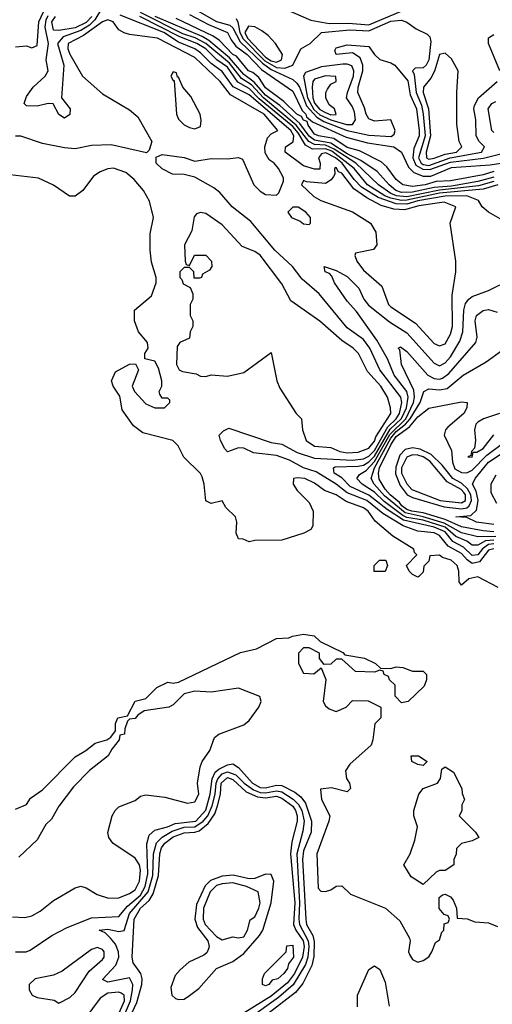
# Model space of a CAD drawing. Header units: inches. Extents: x 2380053 to 2584298, y 380219 to 546618.
# Tile 492 of 656: x 2491146 to 2492884, y 480997 to 484618. Entities that reach past the tile are written whole.
import ezdxf

# ---------------------------------------------------------------- set-up
doc = ezdxf.new("R2010")
doc.units = ezdxf.units.IN
doc.header["$MEASUREMENT"] = 0
doc.layers.add('C4498', color=7, linetype='Continuous')

msp = doc.modelspace()

# ---------------------------------------------------------------- linework, layer by layer
at = {"layer": 'C4498', "color": 2}
for points, elevation in [([(2491825.9, 484785.9), (2492216.3, 484616.3), (2492284.1, 484604.1), (2492354.9, 484605.1), (2492430, 484599.3), (2492578.3, 484661.7)], 14), ([(2491130, 484518), (2491170, 484521), (2491190, 484514.8), (2491210, 484522.8), (2491216.5, 484610), (2491232.9, 484647.1)], 22), ([(2491450, 484663.5), (2491422.3, 484617.7), (2491402.1, 484597.9), (2491370, 484577.7), (2491305.1, 484554.9), (2491284.6, 484530), (2491307.9, 484450), (2491298.8, 484330), (2491330.8, 484290), (2491330, 484268.7), (2491310, 484255.3), (2491290, 484268.7), (2491268.7, 484308.7), (2491250, 484309), (2491210, 484299.5), (2491170, 484300.9), (2491162, 484310), (2491170, 484334.8), (2491195.1, 484370), (2491239.5, 484410), (2491249.7, 484430), (2491243.4, 484470), (2491251.5, 484530), (2491238.7, 484590), (2491242.9, 484617.1), (2491250, 484633)], 18), ([(2491781.6, 484661.6), (2491870, 484611.6), (2491917.9, 484597.9), (2491930, 484587.9), (2491956.7, 484536.7), (2492038.1, 484458.1), (2492070, 484434.7), (2492150, 484397.5), (2492164.3, 484384.3), (2492174.4, 484370), (2492200.9, 484301), (2492238.7, 484258.8), (2492263.7, 484243.7), (2492350, 484210.6), (2492430, 484192.7), (2492511.5, 484188.5), (2492522.9, 484197.1), (2492526, 484210), (2492510, 484249), (2492450, 484245.1), (2492430, 484253.3), (2492419.8, 484270), (2492413.8, 484293.8), (2492389, 484350), (2492389.9, 484370), (2492408.2, 484430), (2492407.9, 484450), (2492398, 484478), (2492370, 484496), (2492309.8, 484489.8), (2492304.8, 484504.8), (2492310, 484513.7), (2492350, 484525.5), (2492430, 484518.8), (2492450.3, 484490), (2492470, 484471.7), (2492510, 484459.3), (2492524.9, 484450), (2492572.8, 484392.8), (2492581.5, 484341.5), (2492604.6, 484290), (2492614.4, 484210), (2492614.4, 484190), (2492595.7, 484144.3), (2492592.1, 484110), (2492603, 484083), (2492627.7, 484067.7), (2492653.8, 484066.2), (2492730, 484093.9), (2492851.9, 484108.1), (2492939.3, 484130)], 6), ([(2492890, 482671.3), (2492870, 482667.4), (2492836.2, 482623.8), (2492810, 482617.3), (2492790.8, 482630.8), (2492770, 482654.5), (2492721.9, 482681.9), (2492690, 482720.8), (2492669.4, 482730.6), (2492610, 482736.8), (2492556, 482756), (2492481.7, 482801.7), (2492422, 482850), (2492350, 482877.7), (2492310, 482909.8), (2492235.5, 482955.5), (2492189.9, 482969.9), (2492138.4, 482998.4), (2492090, 483015.6), (2492005.2, 483025.2), (2491970, 483042), (2491950, 483043.7), (2491910, 483028.7), (2491900.1, 483040.1), (2491883.7, 483070), (2491879, 483090), (2491894.8, 483105.2), (2491915.3, 483115.3), (2492070, 483062.6), (2492110, 483056.5), (2492165.7, 483025.7), (2492230, 483005.2), (2492370, 482998), (2492410, 483003.1), (2492430, 483012.5), (2492450, 483033), (2492500.1, 483119.9), (2492530.8, 483150), (2492542.8, 483170), (2492550.5, 483210.5), (2492547.8, 483230), (2492469.8, 483330), (2492432.9, 483410), (2492410, 483441.3), (2492350, 483484.2), (2492247.3, 483610), (2492184, 483664), (2492149.5, 483710), (2492084.2, 483770), (2491995.1, 483875.1), (2491926.6, 483930), (2491882, 483982), (2491859.3, 483999.3), (2491790, 484039), (2491750, 484049), (2491708, 484050), (2491670, 484069.2), (2491648, 484090), (2491647.3, 484112.7), (2491670, 484122), (2491750.7, 484110.7), (2491790, 484098), (2491850, 484106.8), (2491910, 484106), (2491950, 484111.3), (2491964.7, 484104.7), (2492007.3, 484010), (2492030, 483986.8), (2492050, 483974.8), (2492090, 483972), (2492099, 483981), (2492116.4, 484023.6), (2492116.4, 484036.4), (2492097.2, 484070), (2492081.2, 484090), (2492062.6, 484102.6), (2492048.2, 484128.2), (2492046.6, 484150), (2492056.6, 484183.4), (2492070, 484198.4), (2492095.1, 484210), (2492045.1, 484270), (2491921.4, 484341.4), (2491883.1, 484390), (2491790, 484478.2), (2491652, 484550), (2491550, 484562.9), (2491530, 484569.5), (2491510, 484580.9), (2491489.6, 484609.6), (2491470, 484616.9), (2491450, 484609.7), (2491379.9, 484560.1), (2491323.2, 484530), (2491322, 484510), (2491330, 484490.6), (2491376.3, 484410), (2491450, 484344.9), (2491550, 484286.8), (2491579.9, 484259.9), (2491631, 484170), (2491622, 484138), (2491612, 484128), (2491482.5, 484157.5), (2491410, 484155.1), (2491350, 484142.7), (2491310, 484146), (2491230, 484162.7), (2491150, 484189.2), (2491130, 484189.3)], 22), ([(2491410.6, 484630), (2491390, 484607.6), (2491350, 484587.4), (2491290, 484577.4), (2491270, 484579.7), (2491264.1, 484610), (2491276.8, 484630)], 14), ([(2492930, 483876), (2492869.6, 483910), (2492846, 483930), (2492832.5, 483952.5), (2492789.8, 483969.8), (2492710, 483968.9), (2492610, 483952), (2492570, 483939.4), (2492530, 483940.7), (2492464.1, 483964.1), (2492402.4, 484002.4), (2492375.6, 484030), (2492331, 484090), (2492307.5, 484110), (2492271.7, 484128.3), (2492256, 484124), (2492244, 484110), (2492250.3, 484089.8), (2492250, 484067.6), (2492230, 484067.4), (2492190, 484080.8), (2492122, 484130), (2492122.7, 484150), (2492150.9, 484169.1), (2492154, 484190), (2492143.4, 484210), (2491990, 484341.3), (2491930.4, 484370.4), (2491890, 484427.6), (2491850, 484456.2), (2491810, 484495.4), (2491789.7, 484510), (2491730, 484535.2), (2491676.1, 484570), (2491514.7, 484634.7)], 18), ([(2492904, 484010), (2492850, 483994.4), (2492690, 483979.4), (2492570, 483953.4), (2492550, 483952.6), (2492510, 483961.6), (2492489, 483970), (2492424.8, 484010), (2492375.2, 484070), (2492293.9, 484133.9), (2492270, 484143.2), (2492222, 484142), (2492196.2, 484156.2), (2492170, 484201.6), (2492150, 484224.7), (2492026.7, 484326.7), (2491990, 484365), (2491947.6, 484387.6), (2491910, 484443.2), (2491870.6, 484470.6), (2491829.8, 484510), (2491797.4, 484530), (2491734.5, 484554.5), (2491588, 484630)], 14), ([(2492890, 484023), (2492832.7, 484007.3), (2492689.2, 483990.8), (2492570, 483966.1), (2492531.3, 483970), (2492510, 483978.7), (2492464.8, 484010), (2492381.8, 484090), (2492301.9, 484141.9), (2492270, 484156.3), (2492230, 484158.8), (2492209.3, 484169.3), (2492162.8, 484230), (2492042.2, 484330), (2491997.7, 484377.7), (2491961.5, 484401.5), (2491917.3, 484457.3), (2491830.2, 484530.2), (2491790.5, 484550.5), (2491746, 484566), (2491590, 484644.3)], 10), ([(2492890, 484038.2), (2492830, 484022.2), (2492733.9, 484006.1), (2492670, 484000.8), (2492590, 483983.4), (2492550, 483982.8), (2492528.7, 483990), (2492504.1, 484010), (2492459.9, 484059.9), (2492400.4, 484100.4), (2492350, 484125), (2492290, 484163.1), (2492230, 484174.5), (2492210, 484189.4), (2492176.3, 484236.3), (2492101.8, 484301.8), (2492050, 484340.6), (2492008.3, 484388.3), (2491970, 484416.4), (2491917.5, 484477.5), (2491841.5, 484541.5), (2491816.1, 484556.1), (2491643.4, 484630)], 6), ([(2492890, 484059.3), (2492850, 484047), (2492730, 484025.6), (2492677.9, 484022.1), (2492637.3, 484010), (2492590, 484004.3), (2492555.1, 484010), (2492529.7, 484030), (2492496.3, 484076.3), (2492475, 484095.1), (2492395.2, 484135.2), (2492350, 484147.9), (2492300.7, 484180.7), (2492244.5, 484190), (2492230, 484197.3), (2492206.8, 484230), (2492203.3, 484243.3), (2492190, 484248.2), (2492181.5, 484261.5), (2492164.5, 484270), (2492117.3, 484317.3), (2492050, 484366.5), (2492025.6, 484405.6), (2492003.5, 484423.5), (2491987.7, 484430), (2491943.1, 484483.1), (2491929.8, 484490), (2491881, 484541), (2491857.6, 484557.6), (2491721.5, 484621.5)], 2), ([(2491770, 484636.5), (2491839.4, 484599.4), (2491910, 484571.1), (2491923.1, 484543.1), (2491940.9, 484520.9), (2491982.4, 484490), (2492035, 484435), (2492150, 484354.3), (2492184.2, 484284.2), (2492198, 484270), (2492200.8, 484260.8), (2492222.2, 484242.2), (2492345.9, 484185.9), (2492424.8, 484164.8), (2492522, 484150), (2492550.3, 484130), (2492575.9, 484075.9), (2492595.6, 484055.6), (2492630, 484042.6), (2492657.2, 484042.8), (2492734.2, 484074.2), (2492876.1, 484083.9), (2492970, 484099)], 2), ([(2491941.7, 484621.7), (2491948.3, 484608.3), (2491954.9, 484570), (2491966.9, 484546.9), (2492046.7, 484466.7), (2492090, 484441.6), (2492120.7, 484439.3), (2492149.6, 484450), (2492179, 484510), (2492214.5, 484530), (2492255.3, 484570), (2492359.4, 484580.6), (2492430, 484576.6), (2492510, 484612.2), (2492550, 484616.3), (2492570, 484608.1), (2492603.8, 484583.8), (2492643.9, 484563.9), (2492654.1, 484554.1), (2492658, 484538), (2492650.2, 484470), (2492641.1, 484450), (2492630, 484440.4), (2492600.4, 484439.6), (2492590.7, 484429.3), (2492596.5, 484416.5), (2492604, 484350), (2492622.9, 484302.9), (2492629.6, 484270), (2492636.5, 484190), (2492612.4, 484110), (2492622.1, 484090), (2492630, 484084.9), (2492650, 484082.1), (2492729.1, 484109.1), (2492843.6, 484130), (2492855.6, 484150), (2492835.6, 484170), (2492824.7, 484190), (2492823.1, 484250), (2492815.6, 484290), (2492818.2, 484301.8), (2492833, 484330), (2492901.3, 484390)], 10), ([(2492911.6, 484430), (2492869.6, 484530), (2492869.5, 484550.5), (2492890, 484562.8)], 10), ([(2492890, 484202.9), (2492882, 484210), (2492868.2, 484290), (2492882.7, 484310), (2492896.8, 484316.8)], 6), ([(2492905.2, 482530), (2492830, 482569.4), (2492798, 482562), (2492770, 482538), (2492762, 482550), (2492761.2, 482590), (2492754.5, 482610), (2492732.7, 482630), (2492700.5, 482640.5), (2492690, 482649), (2492654, 482646), (2492650, 482626), (2492632, 482608), (2492630, 482586), (2492614, 482570), (2492610, 482568), (2492590, 482578), (2492578, 482590), (2492568, 482610), (2492606, 482650), (2492598, 482658), (2492595.3, 482670), (2492518, 482718), (2492453.3, 482773.3), (2492427.6, 482810), (2492410, 482822.6), (2492346.2, 482846.2), (2492310, 482870.9), (2492266.3, 482886.3), (2492230, 482913.3), (2492194, 482930), (2492166.7, 482933.3), (2492152, 482930), (2492151, 482910), (2492165.8, 482885.8), (2492210, 482842), (2492224.7, 482810), (2492223.6, 482756.4), (2492216.9, 482743.1), (2492191.1, 482728.9), (2492110, 482704), (2492010, 482702), (2491990, 482698), (2491967.3, 482707.3), (2491950, 482708), (2491942, 482730), (2491944, 482770), (2491939, 482790), (2491903.7, 482823.7), (2491890, 482848), (2491850, 482839), (2491830, 482848), (2491823.7, 482910), (2491816.6, 482936.6), (2491810, 482948.7), (2491748.9, 483008.9), (2491728.7, 483050), (2491708.7, 483070), (2491598.3, 483098.3), (2491563.8, 483123.8), (2491522.7, 483182.7), (2491513.3, 483233.3), (2491489.3, 483270), (2491482.7, 483290), (2491497.5, 483322.5), (2491550, 483350.8), (2491571.6, 483351.6), (2491582, 483330), (2491559.1, 483270), (2491567.3, 483250), (2491610, 483205.5), (2491642, 483190), (2491678, 483190), (2491698, 483210), (2491698, 483218), (2491690, 483226), (2491670, 483226), (2491660.4, 483240.4), (2491658, 483250), (2491668, 483270), (2491668.7, 483290), (2491656.4, 483336.4), (2491642, 483362), (2491606, 483370), (2491606, 483390), (2491618, 483410), (2491615.3, 483430), (2491582, 483470), (2491568, 483510), (2491568, 483550), (2491630, 483602), (2491648, 483650), (2491648, 483670), (2491630, 483726), (2491626, 483770), (2491626, 483830), (2491637.2, 483890), (2491622.7, 483950), (2491600.9, 483990), (2491566.6, 484030), (2491535.6, 484055.6), (2491490, 484071.6), (2491470, 484069.6), (2491441.7, 484058.3), (2491417.5, 484042.5), (2491378, 483990), (2491350, 483969), (2491329.3, 483969.3), (2491269.4, 484009.4), (2491214.8, 484034.8), (2491089.4, 484049.4)], 26), ([(2492890, 482689.9), (2492870, 482687.9), (2492847.6, 482672.4), (2492830, 482649.9), (2492810, 482646.9), (2492778, 482678), (2492739.1, 482699.1), (2492710, 482734.4), (2492670, 482751.8), (2492557.4, 482777.4), (2492497, 482817), (2492430, 482869.3), (2492361.2, 482901.2), (2492330, 482933.3), (2492302.6, 482950), (2492299.6, 482970), (2492306.3, 482973.6), (2492390, 482976.2), (2492410, 482979.8), (2492430, 482991.2), (2492450, 483012.1), (2492508.7, 483111.3), (2492550, 483150.8), (2492568.5, 483190), (2492574.9, 483230), (2492569, 483250), (2492522.5, 483310), (2492498.5, 483370), (2492458.7, 483438.7), (2492384.8, 483544.8), (2492350, 483582.7), (2492303.7, 483650), (2492294, 483674), (2492284.7, 483684.7), (2492268.7, 483690), (2492266, 483710), (2492310, 483694.8), (2492350, 483672.7), (2492392.7, 483630), (2492410.7, 483590), (2492428, 483568), (2492506.2, 483506.2), (2492570, 483465.7), (2492670, 483354), (2492690, 483345.3), (2492710, 483356), (2492730, 483378), (2492764.5, 483435.5), (2492775, 483470), (2492778.8, 483550), (2492785.8, 483574.2), (2492797.6, 483590), (2492810, 483599.5), (2492870, 483621.3), (2492950, 483660.5)], 18), ([(2492890, 482704.2), (2492858.8, 482701.2), (2492830, 482685.3), (2492810, 482685.3), (2492790, 482700.6), (2492750, 482716.8), (2492710, 482751.6), (2492630, 482777.4), (2492570, 482786.7), (2492554.8, 482794.8), (2492486.5, 482846.5), (2492450, 482880.2), (2492404.7, 482910), (2492386, 482930), (2492395.2, 482944.8), (2492420, 482960), (2492450, 482992.5), (2492507.3, 483092.7), (2492565.2, 483150), (2492593.8, 483210), (2492597.5, 483230), (2492595.1, 483255.1), (2492550, 483349.2), (2492544, 483404), (2492538, 483410), (2492545.6, 483414.4), (2492570, 483397.1), (2492646.4, 483310), (2492670, 483297.6), (2492690, 483295.2), (2492700.6, 483299.4), (2492723.5, 483316.5), (2492822.9, 483430), (2492827.8, 483450), (2492821.3, 483510), (2492826, 483530), (2492850, 483548.2), (2492870, 483552.2), (2492901.6, 483541.6)], 14), ([(2492897.4, 482717.4), (2492830, 482716.5), (2492770, 482730.9), (2492706.4, 482766.5), (2492630, 482789.9), (2492563.7, 482803.7), (2492487.2, 482867.2), (2492448.9, 482910), (2492438.2, 482930), (2492450.8, 482970), (2492510, 483078.5), (2492530, 483103.3), (2492565, 483130), (2492582.1, 483150), (2492618.6, 483210), (2492631.8, 483250), (2492650, 483260.2), (2492690, 483256.5), (2492718, 483262), (2492777, 483310), (2492861, 483359), (2492919.1, 483400.9)], 10), ([(2492890, 482734.6), (2492850, 482737.5), (2492770, 482752.2), (2492710, 482780.1), (2492630, 482804.5), (2492588, 482810), (2492570, 482816.2), (2492551.4, 482830), (2492542.4, 482842.4), (2492508.1, 482870), (2492490, 482890.9), (2492468.1, 482928.1), (2492464.9, 482950), (2492469, 482970), (2492510, 483054.4), (2492530, 483085.3), (2492579.2, 483120.8), (2492610, 483157.8), (2492650, 483189), (2492770, 483212.7), (2492791.3, 483210), (2492790.6, 483190), (2492778.7, 483170), (2492720.4, 483119.6), (2492712.2, 483110), (2492706.4, 483090), (2492733.6, 483033.6), (2492737.6, 482990), (2492746, 482966), (2492770, 482952.9), (2492790, 482951), (2492810, 482961.4), (2492863.8, 483016.2), (2492921, 483059)], 6), ([(2492910.5, 483169.5), (2492851.3, 483150), (2492830, 483138), (2492823, 483130), (2492818, 483110), (2492822.4, 483070), (2492818.5, 483041.5), (2492806.8, 483030), (2492804.7, 483015.3), (2492794, 483010), (2492810, 483008.5), (2492812.9, 483027.1), (2492827.1, 483027.1), (2492850, 483041.1), (2492890, 483090.8)], 10), ([(2492890, 482760.8), (2492825.2, 482770), (2492790, 482787.3), (2492749.3, 482790), (2492805.3, 482794.7), (2492825.8, 482814.2), (2492832.2, 482850), (2492824.4, 482884.4), (2492811.5, 482910), (2492820.5, 482930), (2492870, 482990.2), (2492989.7, 483070)], 2), ([(2492897.2, 482942.8), (2492878.2, 482910), (2492878.7, 482878.7), (2492899.2, 482839.2)], 2), ([(2491130, 481714), (2491170, 481732), (2491185.6, 481754.4), (2491230, 481786), (2491350, 481906.8), (2491388.7, 481930), (2491422.7, 481957.3), (2491466, 481970), (2491480.4, 481979.6), (2491498, 482002), (2491498, 482030), (2491506, 482050), (2491542, 482058), (2491570, 482111.3), (2491610, 482122), (2491650, 482162), (2491690, 482182), (2491710, 482178), (2491730, 482182), (2491958, 482290), (2492016, 482304), (2492090, 482342), (2492135.3, 482344.7), (2492148.9, 482351.1), (2492190, 482358), (2492228.7, 482351.3), (2492251, 482331), (2492334, 482290), (2492342, 482282), (2492414, 482270), (2492454, 482250), (2492472.7, 482232.7), (2492510, 482232), (2492530, 482238), (2492555.3, 482235.3), (2492590, 482222), (2492630, 482222), (2492642, 482210), (2492642, 482190), (2492632.7, 482167.3), (2492574, 482110), (2492550, 482106), (2492526, 482130), (2492526, 482170), (2492506, 482190), (2492502, 482202), (2492486, 482210), (2492482, 482222), (2492470, 482226), (2492450, 482218), (2492380.4, 482220.4), (2492330, 482266), (2492310, 482266), (2492290, 482248), (2492266, 482246), (2492248.7, 482268.7), (2492248, 482288), (2492210, 482308), (2492190, 482308), (2492171.3, 482288.7), (2492171.3, 482250), (2492190, 482214), (2492227.3, 482212.7), (2492254, 482234), (2492271.3, 482191.3), (2492262, 482110), (2492270, 482094), (2492283.6, 482083.6), (2492310, 482074), (2492346, 482090), (2492370, 482114), (2492427.3, 482112.7), (2492474, 482090), (2492474, 482050), (2492452, 482028), (2492444.7, 481970), (2492438, 481950), (2492359.8, 481880.2), (2492344, 481856), (2492347.1, 481827.1), (2492358, 481810), (2492362, 481790), (2492350, 481778), (2492292.5, 481792.5), (2492251.6, 481788.4), (2492256, 481750), (2492286, 481690), (2492282.8, 481670), (2492238, 481550), (2492243.6, 481423.6), (2492252.7, 481412.7), (2492270, 481412), (2492290, 481418), (2492310, 481431), (2492330, 481432), (2492362, 481402), (2492491.3, 481350), (2492543.5, 481303.5), (2492579.6, 481239.6), (2492582, 481230), (2492576, 481190), (2492579.8, 481179.8), (2492590, 481162), (2492610, 481151.3), (2492630, 481158), (2492650, 481172), (2492662, 481190), (2492675.3, 481224.7), (2492690, 481234), (2492698, 481262), (2492706, 481270), (2492707.3, 481292.7), (2492722, 481298), (2492726, 481310), (2492722, 481322), (2492707.3, 481327.3), (2492688.9, 481348.9), (2492688, 481390), (2492700.4, 481399.6), (2492710, 481402), (2492730, 481392), (2492739.8, 481379.8), (2492752, 481350), (2492754, 481314), (2492791.1, 481311.1), (2492819.6, 481299.6), (2492870, 481296), (2492903.5, 481283.5)], 26), ([(2491118.5, 481318.5), (2491164.1, 481315.9), (2491190, 481322), (2491220.7, 481339.3), (2491270, 481378.8), (2491350, 481424.7), (2491370, 481431.3), (2491390, 481424.7), (2491430, 481401), (2491472.5, 481387.5), (2491510, 481388), (2491550, 481404.2), (2491570, 481418.4), (2491586.3, 481450), (2491589.6, 481489.7), (2491585.6, 481510), (2491570, 481534.5), (2491488.7, 481590), (2491474, 481610), (2491469.1, 481629.1), (2491485.2, 481690), (2491497.2, 481710), (2491510, 481722.8), (2491570, 481746.8), (2491590, 481762.8), (2491610, 481767.3), (2491678.8, 481758.8), (2491763.1, 481736.9), (2491790, 481741), (2491804, 481770), (2491799, 481810), (2491809, 481870), (2491817.2, 481890), (2491845.2, 481930), (2491862, 481978), (2491878, 481990), (2491970, 482024.7), (2491990, 482041), (2492025.2, 482090), (2492033.2, 482110), (2492028.7, 482128.7), (2491950, 482159), (2491850, 482144.5), (2491790, 482149), (2491750, 482138), (2491710, 482098), (2491694, 482090), (2491603.6, 482076.4), (2491579.6, 482060.4), (2491570, 482048), (2491550, 482046), (2491542, 482038), (2491532, 482010), (2491531.3, 481990), (2491514, 481986), (2491512, 481970), (2491484.5, 481935.5), (2491470.7, 481910), (2491402.8, 481857.2), (2491343.1, 481796.9), (2491290, 481725.2), (2491262, 481678), (2491242, 481658), (2491210, 481601.2), (2491142, 481538)], 26), ([(2491130, 481190.3), (2491169.6, 481190.4), (2491183.9, 481196.1), (2491264, 481250), (2491320.7, 481279.3), (2491410, 481314.9), (2491510, 481319.6), (2491542.5, 481357.5), (2491590, 481398.8), (2491607.6, 481430), (2491617.1, 481477.1), (2491613.6, 481586.4), (2491621.7, 481618.3), (2491642.8, 481637.2), (2491689.2, 481649.2), (2491717.9, 481662.1), (2491793, 481670), (2491830, 481710.3), (2491846.5, 481770), (2491853.6, 481826.4), (2491864, 481850), (2491877.9, 481862.1), (2491910, 481877.7), (2491930, 481881.1), (2491950, 481868), (2492001.2, 481810), (2492030, 481794.4), (2492050, 481792.4), (2492090, 481803.3), (2492110, 481801.9), (2492157.3, 481777.3), (2492179.6, 481759.6), (2492196.2, 481736.2), (2492218.9, 481670), (2492217.7, 481630), (2492190, 481560.7), (2492185.7, 481530), (2492197.5, 481310), (2492200.6, 481290), (2492223.5, 481250), (2492228.1, 481228.1), (2492227, 481173), (2492220.6, 481139.4), (2492186.8, 481073.2), (2492159.5, 481040.5), (2492058.6, 480961.4)], 22), ([(2491527.3, 480950), (2491553.2, 481010), (2491560.2, 481050), (2491561.4, 481070), (2491550, 481094.7), (2491470, 481078.4), (2491450, 481088), (2491499.4, 481140.6), (2491509.8, 481170), (2491508.7, 481190), (2491497.8, 481217.8), (2491480.1, 481240.1), (2491459.5, 481259.5), (2491438, 481270), (2491470, 481273.4), (2491510, 481264.4), (2491530, 481268.2), (2491549.5, 481330.5), (2491618.3, 481410), (2491634.7, 481470), (2491637.9, 481550), (2491648.9, 481591.1), (2491669, 481611), (2491706.3, 481633.7), (2491750, 481648.1), (2491790, 481649.6), (2491820.7, 481670), (2491837.1, 481690), (2491853.7, 481726.3), (2491864.5, 481770), (2491867.8, 481810), (2491874.3, 481825.7), (2491890, 481844.5), (2491910, 481852.2), (2491940.7, 481840.7), (2491970.8, 481810), (2492005.6, 481785.6), (2492030, 481775.3), (2492050, 481774.3), (2492090, 481782.4), (2492110, 481777.7), (2492151.3, 481751.3), (2492171.2, 481731.2), (2492183.1, 481710), (2492191.4, 481670), (2492186.7, 481633.3), (2492164.5, 481550), (2492175.2, 481370), (2492172.3, 481310), (2492174.6, 481290), (2492206.5, 481230), (2492209.2, 481210), (2492205.1, 481170), (2492196.3, 481143.7), (2492150.8, 481069.1), (2492097.9, 481022.1), (2491990, 480945.2)], 18), ([(2491550, 480945.5), (2491576, 481004), (2491594.8, 481070), (2491596.5, 481090), (2491590.9, 481110), (2491562.6, 481150), (2491559.7, 481170), (2491567.1, 481310), (2491589.9, 481350), (2491621.2, 481378.8), (2491637, 481403), (2491655.6, 481470), (2491661.3, 481550), (2491667.2, 481572.8), (2491678.9, 481590), (2491710, 481612.5), (2491750, 481627.3), (2491790, 481629.4), (2491805.2, 481634.8), (2491838.2, 481661.8), (2491862.7, 481697.3), (2491873.5, 481726.5), (2491884.1, 481770), (2491887, 481810), (2491910, 481831.2), (2491930, 481823.2), (2491978.8, 481778.8), (2492019.8, 481759.8), (2492050, 481755.8), (2492090, 481762.5), (2492110, 481755.3), (2492150, 481725), (2492160.4, 481710), (2492166, 481690), (2492166, 481670), (2492146.2, 481593.8), (2492142.1, 481550), (2492157.1, 481370), (2492152.8, 481290), (2492160.8, 481270), (2492187.7, 481230), (2492191.4, 481210), (2492186.3, 481170), (2492156.6, 481110), (2492130, 481075.6), (2492070, 481027.3), (2491973.3, 480966.7)], 14), ([(2492387.6, 480987.6), (2492388, 481030), (2492430, 481124.7), (2492450, 481138.8), (2492470, 481124.7), (2492490, 481078), (2492504.9, 480990)], 22)]:
    msp.add_lwpolyline(points, dxfattribs=dict(at, elevation=elevation))
for points, elevation in [([(2491986.6, 484593.4), (2491974.2, 484570), (2491983.3, 484550), (2492050, 484480.1), (2492070, 484466.1), (2492090, 484461.5), (2492108.5, 484470), (2492111.8, 484490), (2492087, 484530), (2492059.7, 484559.7), (2492036.2, 484576.2), (2492010, 484590.9)], 14), ([(2492710, 484494.5), (2492690, 484489.2), (2492671.8, 484428.2), (2492657.4, 484402.6), (2492630.3, 484369.7), (2492629.5, 484350), (2492649, 484290), (2492656.6, 484190), (2492640.5, 484130), (2492641.5, 484110), (2492650, 484105), (2492670, 484108), (2492710, 484123.3), (2492751.8, 484130), (2492771.5, 484150), (2492762.2, 484170), (2492753.8, 484233.8), (2492753.3, 484350), (2492758.4, 484430), (2492734, 484474)], 14), ([(2492350, 484454.4), (2492334.1, 484454.1), (2492255.6, 484444.4), (2492196.7, 484423.3), (2492189, 484410), (2492204.5, 484330), (2492227.5, 484287.5), (2492250, 484267.7), (2492290, 484248.9), (2492347.6, 484232.4), (2492370, 484232.7), (2492380.4, 484250), (2492377.1, 484277.1), (2492370, 484297), (2492348, 484330), (2492350.9, 484350), (2492373.6, 484410), (2492375, 484430), (2492367.6, 484447.6)], 10), ([(2491710, 484426), (2491702, 484410), (2491710, 484394), (2491714, 484394), (2491722.8, 484270), (2491730, 484252), (2491750, 484231), (2491770, 484220.7), (2491790, 484216), (2491810, 484224.7), (2491812.9, 484247.1), (2491809, 484270), (2491775.5, 484335.5), (2491746, 484370), (2491730, 484406), (2491726, 484406), (2491722, 484422)], 26), ([(2492270, 484410.8), (2492230, 484398.5), (2492223.2, 484390), (2492220.9, 484370), (2492223.4, 484330), (2492230, 484310.3), (2492250, 484287.1), (2492270, 484276), (2492290, 484268.1), (2492310, 484269.4), (2492303, 484290), (2492284.2, 484304.2), (2492271.6, 484330), (2492271.8, 484350), (2492277.3, 484362.7), (2492290, 484380.4), (2492309.2, 484390), (2492308.9, 484408.9)], 14), ([(2492310, 484074.7), (2492303.8, 484070), (2492304.6, 484050), (2492299.3, 484040.7), (2492291.2, 484028.8), (2492270, 484015.3), (2492200.9, 484020.9), (2492190, 484026), (2492182, 484010), (2492227.1, 483967.1), (2492253, 483953), (2492370, 483910.6), (2492436, 483870), (2492455.9, 483835.9), (2492458.8, 483790), (2492446.8, 483773.2), (2492381, 483759), (2492378, 483750), (2492385.5, 483730), (2492410, 483696.3), (2492477.8, 483637.7), (2492502.6, 483570), (2492510, 483562), (2492601.2, 483501.2), (2492670, 483426.4), (2492690, 483418), (2492710, 483425.5), (2492730, 483460.7), (2492737.6, 483490), (2492735.9, 483604.1), (2492749.1, 483690.9), (2492749.3, 483730), (2492729, 483870), (2492749.2, 483930), (2492707.2, 483947.2), (2492613.2, 483933.2), (2492561, 483919), (2492521.3, 483921.3), (2492474.7, 483934.7), (2492422.4, 483962.4), (2492375.1, 483995.1), (2492330, 484052.8), (2492318.4, 484058.4)], 22), ([(2492170, 483928), (2492150, 483928), (2492132, 483910), (2492144.7, 483890), (2492177.3, 483877.3), (2492190, 483866.8), (2492210, 483864.7), (2492215.3, 483870), (2492215.3, 483890), (2492198, 483910)], 22), ([(2491810, 483909), (2491796, 483904), (2491786.8, 483893.2), (2491778.5, 483841.5), (2491751.3, 483790), (2491754, 483730), (2491758, 483718), (2491770, 483714), (2491788.4, 483751.6), (2491830, 483751.3), (2491851.3, 483730), (2491852, 483710), (2491843.6, 483696.4), (2491818, 483682), (2491814, 483670), (2491807.3, 483667.3), (2491787.3, 483667.3), (2491786, 483690), (2491770, 483706), (2491750, 483706), (2491734, 483690), (2491734, 483670), (2491742, 483662), (2491746.4, 483646.4), (2491772.7, 483632.7), (2491782, 483610), (2491782, 483590), (2491772, 483570), (2491772, 483530), (2491782, 483510), (2491782, 483490), (2491772, 483470), (2491770, 483446), (2491734, 483430), (2491724.7, 483415.3), (2491722, 483350), (2491732, 483330), (2491744, 483324), (2491794.8, 483314.8), (2491810, 483306.8), (2491830, 483306), (2491850, 483311.3), (2491910, 483306.8), (2491970, 483320.7), (2492070, 483394), (2492090.8, 483290), (2492102.5, 483262.5), (2492162, 483170), (2492182, 483150), (2492186, 483110), (2492198.8, 483070), (2492230, 483048.8), (2492290, 483044.9), (2492322.8, 483030), (2492350, 483025.4), (2492390, 483027.6), (2492430, 483042.4), (2492450, 483068), (2492455.7, 483084.3), (2492510.8, 483170), (2492509.6, 483190), (2492498, 483230), (2492473.7, 483270), (2492424.2, 483324.2), (2492391.2, 483390), (2492371.6, 483410), (2492330, 483437.4), (2492250, 483509.6), (2492143.3, 483583.3), (2492110, 483646), (2492030, 483751.6), (2492010, 483765.6), (2491964.2, 483784.2), (2491890, 483863.7), (2491830, 483905.2)], 26), ([(2492590, 483042.8), (2492563.3, 483036.7), (2492543.3, 483016.7), (2492528.4, 482971.6), (2492527.8, 482947.8), (2492544.7, 482904.7), (2492570.6, 482870.6), (2492590, 482860.4), (2492706.4, 482826.4), (2492770, 482819.4), (2492790, 482823.1), (2492799.1, 482830), (2492807.8, 482850), (2492804.8, 482870), (2492792.9, 482892.9), (2492770, 482913.3), (2492738.5, 482930), (2492699.5, 482979.5), (2492658.8, 483018.8), (2492618.4, 483038.4)], 6), ([(2492590, 483017), (2492570, 483008.7), (2492550.1, 482970), (2492550.2, 482950), (2492570, 482910.3), (2492588.2, 482890), (2492692.2, 482850), (2492770, 482840.4), (2492785.3, 482850), (2492785, 482870), (2492778.6, 482878.6), (2492769.8, 482890), (2492718.2, 482918.2), (2492654, 482994), (2492630, 483009.9), (2492610, 483016.4)], 10), ([(2492490, 482588.7), (2492449, 482589), (2492448.7, 482610), (2492469.3, 482630.7), (2492492, 482630), (2492498, 482610)], 26), ([(2492630, 481875.3), (2492610, 481879), (2492588, 481890), (2492586, 481910), (2492612, 481910), (2492644.7, 481890)], 26), ([(2492630, 481438), (2492585.6, 481465.6), (2492558, 481510), (2492582, 481550), (2492599.3, 481600.7), (2492609, 481650), (2492595.3, 481690), (2492595.3, 481710), (2492614, 481770), (2492630, 481791), (2492682, 481810), (2492693.2, 481826.8), (2492698, 481862), (2492710, 481870.7), (2492741, 481850), (2492772, 481790), (2492772.7, 481772.7), (2492782, 481750), (2492772, 481730), (2492771.6, 481708.4), (2492762, 481690), (2492822, 481630), (2492834, 481610), (2492810, 481598), (2492770, 481588), (2492752, 481570), (2492751.1, 481548.9), (2492742, 481530), (2492742, 481510), (2492710, 481488.7), (2492690, 481488.7), (2492676.9, 481483.1)], 26), ([(2492050, 481475.1), (2492010, 481459.4), (2491990, 481458.6), (2491931.3, 481471.3), (2491890, 481467.9), (2491847.7, 481452.3), (2491827.6, 481432.4), (2491795.6, 481364.4), (2491790.1, 481310), (2491799.8, 481279.8), (2491837.5, 481230), (2491842.2, 481210), (2491839.6, 481200.4), (2491833.4, 481186.6), (2491822.2, 481177.8), (2491767.8, 481152.2), (2491735.8, 481124.2), (2491717.3, 481102.7), (2491701, 481059), (2491705.5, 481030), (2491718.4, 481018.4), (2491730, 481014), (2491750, 481015.9), (2491770, 481029.1), (2491805, 481055), (2491870, 481129.1), (2491930, 481154.7), (2491970, 481183.2), (2492027.8, 481250), (2492039.8, 481270), (2492070.7, 481370), (2492079.8, 481450), (2492070, 481473.7)], 14), ([(2491930, 481443.4), (2491890, 481440.2), (2491870, 481433.6), (2491845.5, 481410), (2491821.7, 481350), (2491820.2, 481310), (2491827.8, 481290), (2491870, 481246.4), (2491890, 481234), (2491930, 481244.7), (2491950, 481241), (2491970, 481244.9), (2491984, 481270), (2491992.9, 481307.1), (2492010, 481318.8), (2492024.5, 481350), (2492029.4, 481370), (2492022.7, 481410), (2491979.5, 481430)], 18), ([(2491430, 481206), (2491410, 481198.9), (2491301.4, 481118.6), (2491270, 481104), (2491202.8, 481090), (2491180.4, 481070), (2491180.3, 481050), (2491190.8, 481030), (2491210, 481022), (2491272.3, 481012.3), (2491290, 481001), (2491330, 481021.6), (2491350, 481040.4), (2491401.6, 481118.4), (2491450, 481161.6), (2491456.3, 481170), (2491456.3, 481190), (2491450, 481198.4)], 22), ([(2492050, 481065.2), (2492038, 481070), (2492038, 481090), (2492046, 481110), (2492126, 481190), (2492128, 481212), (2492150, 481214), (2492152.2, 481170), (2492133.8, 481146.2), (2492130, 481129), (2492117.3, 481110), (2492094.8, 481090), (2492074.4, 481085.6), (2492062, 481070)], 10), ([(2491510, 481041.5), (2491470, 481038.2), (2491441, 481019), (2491360.3, 480910), (2491338.5, 480870), (2491270, 480801.3), (2491259.1, 480770), (2491271.2, 480751.2), (2491310, 480744.2), (2491350, 480748.1), (2491381.3, 480758.7), (2491398.5, 480770), (2491470, 480839.7), (2491488.4, 480870), (2491505.9, 480954.1), (2491530.5, 481010), (2491529.6, 481030), (2491518.3, 481038.3)], 22)]:
    msp.add_lwpolyline(points, close=True, dxfattribs=dict(at, elevation=elevation))

doc.saveas('drawing.dxf')
